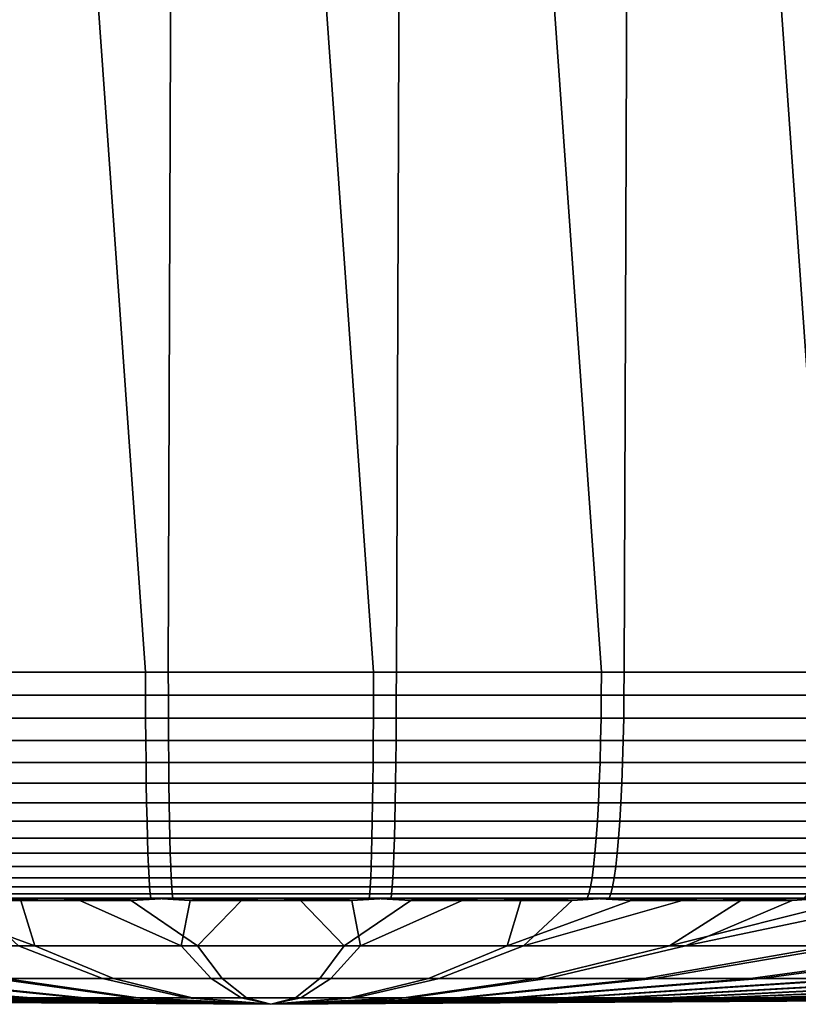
# Model space of a CAD drawing. Header units: metres. Extents: x -240 to 45, y -77 to 27.
# Tile 659 of 1056: x 18.4 to 21.81, y -77.45 to -73.14. Entities that reach past the tile are written whole.
import ezdxf

# ---------------------------------------------------------------- set-up
doc = ezdxf.new("R2010")
doc.units = ezdxf.units.M
doc.layers.add('solid_102011X2', color=7, linetype='CONTINUOUS')

msp = doc.modelspace()

# ---------------------------------------------------------------- linework, layer by layer
at = {"layer": 'solid_102011X2'}
for points in [[(16.972519, -62.099998, 121.439651), (17.955675, -75.997673, 121.540291), (18.951536, -75.997673, 121.592476), (17.965576, -62.099998, 121.541054)], [(17.965576, -62.099998, 121.541054), (18.951536, -75.997673, 121.592476), (19.948761, -75.997673, 121.594963), (18.962456, -62.099998, 121.592773)], [(18.05513, -75.997673, 81.65226), (18.104658, -62.099998, 81.648735), (19.101873, -62.099998, 81.603966), (19.051239, -75.997673, 81.605034)], [(18.962456, -62.099998, 121.592773), (19.948761, -75.997673, 121.594963), (20.94487, -75.997673, 121.547737), (19.960674, -62.099998, 121.594696)], [(19.051239, -75.997673, 81.605034), (19.101873, -62.099998, 81.603966), (20.10008, -62.099998, 81.609001), (20.048464, -75.997673, 81.607521)], [(19.960674, -62.099998, 121.594696), (20.94487, -75.997673, 121.547737), (21.937387, -75.997673, 121.45092), (20.957747, -62.099998, 121.546806)], [(20.048464, -75.997673, 81.607521), (20.10008, -62.099998, 81.609001), (21.096794, -62.099998, 81.663849), (21.044325, -75.997673, 81.659714)], [(20.957747, -62.099998, 121.546806), (21.937387, -75.997673, 121.45092), (22.923843, -75.997673, 121.304756), (21.951185, -62.099998, 121.449226)], [(21.044325, -75.997673, 81.659714), (21.096794, -62.099998, 81.663849), (22.089529, -62.099998, 81.768349), (22.036346, -75.997673, 81.761475)], [(17.956062, -76.097733, 121.535286), (18.951674, -76.097733, 121.587463), (18.951536, -75.997673, 121.592476), (17.955675, -75.997673, 121.540291)], [(19.051352, -76.097733, 81.610054), (18.055492, -76.097733, 81.657265), (18.05513, -75.997673, 81.65226), (19.051239, -75.997673, 81.605034)], [(18.951674, -76.097733, 121.587463), (19.948648, -76.097733, 121.589951), (19.948761, -75.997673, 121.594963), (18.951536, -75.997673, 121.592476)], [(20.048326, -76.097733, 81.612541), (19.051352, -76.097733, 81.610054), (19.051239, -75.997673, 81.605034), (20.048464, -75.997673, 81.607521)], [(19.948648, -76.097733, 121.589951), (20.944508, -76.097733, 121.542732), (20.94487, -75.997673, 121.547737), (19.948761, -75.997673, 121.594963)], [(21.043938, -76.097733, 81.664719), (20.048326, -76.097733, 81.612541), (20.048464, -75.997673, 81.607521), (21.044325, -75.997673, 81.659714)], [(20.944508, -76.097733, 121.542732), (21.936775, -76.097733, 121.445946), (21.937387, -75.997673, 121.45092), (20.94487, -75.997673, 121.547737)], [(22.035709, -76.097733, 81.766457), (21.043938, -76.097733, 81.664719), (21.044325, -75.997673, 81.659714), (22.036346, -75.997673, 81.761475)], [(18.951674, -76.097733, 121.587463), (17.956062, -76.097733, 121.535286), (17.957243, -76.198174, 121.520042), (18.952093, -76.198174, 121.572182)], [(18.055492, -76.097733, 81.657265), (19.051352, -76.097733, 81.610054), (19.051695, -76.198174, 81.625336), (18.056597, -76.198174, 81.672516)], [(19.948648, -76.097733, 121.589951), (18.951674, -76.097733, 121.587463), (18.952093, -76.198174, 121.572182), (19.948305, -76.198174, 121.574661)], [(19.051352, -76.097733, 81.610054), (20.048326, -76.097733, 81.612541), (20.047907, -76.198174, 81.627823), (19.051695, -76.198174, 81.625336)], [(20.944508, -76.097733, 121.542732), (19.948648, -76.097733, 121.589951), (19.948305, -76.198174, 121.574661), (20.943403, -76.198174, 121.527489)], [(20.048326, -76.097733, 81.612541), (21.043938, -76.097733, 81.664719), (21.042757, -76.198174, 81.679962), (20.047907, -76.198174, 81.627823)], [(21.936775, -76.097733, 121.445946), (20.944508, -76.097733, 121.542732), (20.943403, -76.198174, 121.527489), (21.934912, -76.198174, 121.430771)], [(21.043938, -76.097733, 81.664719), (22.035709, -76.097733, 81.766457), (22.033772, -76.198174, 81.781624), (21.042757, -76.198174, 81.679962)], [(18.952093, -76.198174, 121.572182), (17.957243, -76.198174, 121.520042), (17.959206, -76.296555, 121.494713), (18.952789, -76.296555, 121.546791)], [(18.056597, -76.198174, 81.672516), (19.051695, -76.198174, 81.625336), (19.052265, -76.296555, 81.650734), (18.058432, -76.296555, 81.697845)], [(19.948305, -76.198174, 121.574661), (18.952093, -76.198174, 121.572182), (18.952789, -76.296555, 121.546791), (19.947735, -76.296555, 121.549271)], [(19.051695, -76.198174, 81.625336), (20.047907, -76.198174, 81.627823), (20.047211, -76.296555, 81.653214), (19.052265, -76.296555, 81.650734)], [(20.943403, -76.198174, 121.527489), (19.948305, -76.198174, 121.574661), (19.947735, -76.296555, 121.549271), (20.941568, -76.296555, 121.502151)], [(20.047907, -76.198174, 81.627823), (21.042757, -76.198174, 81.679962), (21.040794, -76.296555, 81.705284), (20.047211, -76.296555, 81.653214)], [(21.934912, -76.198174, 121.430771), (20.943403, -76.198174, 121.527489), (20.941568, -76.296555, 121.502151), (21.931816, -76.296555, 121.405556)], [(21.042757, -76.198174, 81.679962), (22.033772, -76.198174, 81.781624), (22.03055, -76.296555, 81.806816), (21.040794, -76.296555, 81.705284)], [(18.952789, -76.296555, 121.546791), (17.959206, -76.296555, 121.494713), (17.961927, -76.391838, 121.459572), (18.953756, -76.391838, 121.511551)], [(18.058432, -76.296555, 81.697845), (19.052265, -76.296555, 81.650734), (19.053055, -76.391838, 81.685974), (18.060978, -76.391838, 81.733009)], [(19.947735, -76.296555, 121.549271), (18.952789, -76.296555, 121.546791), (18.953756, -76.391838, 121.511551), (19.946945, -76.391838, 121.514023)], [(19.052265, -76.296555, 81.650734), (20.047211, -76.296555, 81.653214), (20.046244, -76.391838, 81.688454), (19.053055, -76.391838, 81.685974)], [(20.941568, -76.296555, 121.502151), (19.947735, -76.296555, 121.549271), (19.946945, -76.391838, 121.514023), (20.939022, -76.391838, 121.466988)], [(20.047211, -76.296555, 81.653214), (21.040794, -76.296555, 81.705284), (21.038073, -76.391838, 81.740433), (20.046244, -76.391838, 81.688454)], [(21.931816, -76.296555, 121.405556), (20.941568, -76.296555, 121.502151), (20.939022, -76.391838, 121.466988), (21.927521, -76.391838, 121.370567)], [(21.040794, -76.296555, 81.705284), (22.03055, -76.296555, 81.806816), (22.026079, -76.391838, 81.841782), (21.038073, -76.391838, 81.740433)], [(18.953756, -76.391838, 121.511551), (17.961927, -76.391838, 121.459572), (17.965382, -76.483063, 121.414963), (18.954985, -76.483063, 121.466827)], [(18.060978, -76.391838, 81.733009), (19.053055, -76.391838, 81.685974), (19.05406, -76.483063, 81.730705), (18.064211, -76.483063, 81.777634)], [(19.946945, -76.391838, 121.514023), (18.953756, -76.391838, 121.511551), (18.954985, -76.483063, 121.466827), (19.94594, -76.483063, 121.469299)], [(19.053055, -76.391838, 81.685974), (20.046244, -76.391838, 81.688454), (20.045015, -76.483063, 81.733177), (19.05406, -76.483063, 81.730705)], [(20.939022, -76.391838, 121.466988), (19.946945, -76.391838, 121.514023), (19.94594, -76.483063, 121.469299), (20.935789, -76.483063, 121.422371)], [(20.046244, -76.391838, 81.688454), (21.038073, -76.391838, 81.740433), (21.034618, -76.483063, 81.785034), (20.045015, -76.483063, 81.733177)], [(21.927521, -76.391838, 121.370567), (20.939022, -76.391838, 121.466988), (20.935789, -76.483063, 121.422371), (21.922068, -76.483063, 121.326157)], [(21.038073, -76.391838, 81.740433), (22.026079, -76.391838, 81.841782), (22.020405, -76.483063, 81.886162), (21.034618, -76.483063, 81.785034)], [(18.954985, -76.483063, 121.466827), (17.965382, -76.483063, 121.414963), (17.969534, -76.569275, 121.361359), (18.956459, -76.569275, 121.413078)], [(18.064211, -76.483063, 81.777634), (19.05406, -76.483063, 81.730705), (19.055265, -76.569275, 81.784454), (18.068094, -76.569275, 81.831253)], [(19.94594, -76.483063, 121.469299), (18.954985, -76.483063, 121.466827), (18.956459, -76.569275, 121.413078), (19.944735, -76.569275, 121.415543)], [(19.05406, -76.483063, 81.730705), (20.045015, -76.483063, 81.733177), (20.043541, -76.569275, 81.786919), (19.055265, -76.569275, 81.784454)], [(20.935789, -76.483063, 121.422371), (19.94594, -76.483063, 121.469299), (19.944735, -76.569275, 121.415543), (20.931906, -76.569275, 121.368744)], [(20.045015, -76.483063, 81.733177), (21.034618, -76.483063, 81.785034), (21.030466, -76.569275, 81.838646), (20.043541, -76.569275, 81.786919)], [(21.922068, -76.483063, 121.326157), (20.935789, -76.483063, 121.422371), (20.931906, -76.569275, 121.368744), (21.915516, -76.569275, 121.272797)], [(21.034618, -76.483063, 81.785034), (22.020405, -76.483063, 81.886162), (22.013586, -76.569275, 81.939491), (21.030466, -76.569275, 81.838646)], [(18.956459, -76.569275, 121.413078), (17.969534, -76.569275, 121.361359), (17.974339, -76.649582, 121.299309), (18.958164, -76.649582, 121.350868)], [(18.068094, -76.569275, 81.831253), (19.055265, -76.569275, 81.784454), (19.056662, -76.649582, 81.846672), (18.072592, -76.649582, 81.893326)], [(19.944735, -76.569275, 121.415543), (18.956459, -76.569275, 121.413078), (18.958164, -76.649582, 121.350868), (19.943338, -76.649582, 121.353325)], [(19.055265, -76.569275, 81.784454), (20.043541, -76.569275, 81.786919), (20.041836, -76.649582, 81.849129), (19.056662, -76.649582, 81.846672)], [(20.931906, -76.569275, 121.368744), (19.944735, -76.569275, 121.415543), (19.943338, -76.649582, 121.353325), (20.927408, -76.649582, 121.306671)], [(20.043541, -76.569275, 81.786919), (21.030466, -76.569275, 81.838646), (21.025661, -76.649582, 81.900696), (20.041836, -76.649582, 81.849129)], [(21.915516, -76.569275, 121.272797), (20.931906, -76.569275, 121.368744), (20.927408, -76.649582, 121.306671), (21.90793, -76.649582, 121.211021)], [(21.030466, -76.569275, 81.838646), (22.013586, -76.569275, 81.939491), (22.005693, -76.649582, 82.001228), (21.025661, -76.649582, 81.900696)], [(18.958164, -76.649582, 121.350868), (17.974339, -76.649582, 121.299309), (17.97975, -76.72316, 121.229454), (18.960087, -76.72316, 121.28083)], [(18.072592, -76.649582, 81.893326), (19.056662, -76.649582, 81.846672), (19.058233, -76.72316, 81.916725), (18.077652, -76.72316, 81.963211)], [(19.943338, -76.649582, 121.353325), (18.958164, -76.649582, 121.350868), (18.960087, -76.72316, 121.28083), (19.941767, -76.72316, 121.283279)], [(19.056662, -76.649582, 81.846672), (20.041836, -76.649582, 81.849129), (20.039913, -76.72316, 81.919167), (19.058233, -76.72316, 81.916725)], [(20.927408, -76.649582, 121.306671), (19.943338, -76.649582, 121.353325), (19.941767, -76.72316, 121.283279), (20.922348, -76.72316, 121.236794)], [(20.041836, -76.649582, 81.849129), (21.025661, -76.649582, 81.900696), (21.02025, -76.72316, 81.970543), (20.039913, -76.72316, 81.919167)], [(21.90793, -76.649582, 121.211021), (20.927408, -76.649582, 121.306671), (20.922348, -76.72316, 121.236794), (21.899393, -76.72316, 121.141479)], [(21.025661, -76.649582, 81.900696), (22.005693, -76.649582, 82.001228), (21.996809, -76.72316, 82.070724), (21.02025, -76.72316, 81.970543)], [(18.960087, -76.72316, 121.28083), (17.97975, -76.72316, 121.229454), (17.985708, -76.789253, 121.152519), (18.962202, -76.789253, 121.20369)], [(18.077652, -76.72316, 81.963211), (19.058233, -76.72316, 81.916725), (19.059965, -76.789253, 81.993874), (18.083227, -76.789253, 82.040176)], [(19.941767, -76.72316, 121.283279), (18.960087, -76.72316, 121.28083), (18.962202, -76.789253, 121.20369), (19.940035, -76.789253, 121.206131)], [(19.058233, -76.72316, 81.916725), (20.039913, -76.72316, 81.919167), (20.037798, -76.789253, 81.996307), (19.059965, -76.789253, 81.993874)], [(20.922348, -76.72316, 121.236794), (19.941767, -76.72316, 121.283279), (19.940035, -76.789253, 121.206131), (20.916773, -76.789253, 121.159821)], [(20.039913, -76.72316, 81.919167), (21.02025, -76.72316, 81.970543), (21.014292, -76.789253, 82.047485), (20.037798, -76.789253, 81.996307)], [(21.899393, -76.72316, 121.141479), (20.922348, -76.72316, 121.236794), (20.916773, -76.789253, 121.159821), (21.889988, -76.789253, 121.064888)], [(21.02025, -76.72316, 81.970543), (21.996809, -76.72316, 82.070724), (21.987022, -76.789253, 82.14727), (21.014292, -76.789253, 82.047485)], [(18.962202, -76.789253, 121.20369), (17.985708, -76.789253, 121.152519), (17.992153, -76.847176, 121.06929), (18.964491, -76.847176, 121.120247)], [(18.083227, -76.789253, 82.040176), (19.059965, -76.789253, 81.993874), (19.061838, -76.847176, 82.077324), (18.089258, -76.847176, 82.123436)], [(19.940035, -76.789253, 121.206131), (18.962202, -76.789253, 121.20369), (18.964491, -76.847176, 121.120247), (19.938162, -76.847176, 121.122673)], [(19.059965, -76.789253, 81.993874), (20.037798, -76.789253, 81.996307), (20.035509, -76.847176, 82.07975), (19.061838, -76.847176, 82.077324)], [(20.916773, -76.789253, 121.159821), (19.940035, -76.789253, 121.206131), (19.938162, -76.847176, 121.122673), (20.910742, -76.847176, 121.076569)], [(20.037798, -76.789253, 81.996307), (21.014292, -76.789253, 82.047485), (21.007847, -76.847176, 82.130707), (20.035509, -76.847176, 82.07975)], [(21.889988, -76.789253, 121.064888), (20.916773, -76.789253, 121.159821), (20.910742, -76.847176, 121.076569), (21.879814, -76.847176, 120.982033)], [(21.014292, -76.789253, 82.047485), (21.987022, -76.789253, 82.14727), (21.976437, -76.847176, 82.230072), (21.007847, -76.847176, 82.130707)], [(18.964491, -76.847176, 121.120247), (17.992153, -76.847176, 121.06929), (17.99902, -76.896324, 120.980629), (18.96693, -76.896324, 121.031357)], [(18.089258, -76.847176, 82.123436), (19.061838, -76.847176, 82.077324), (19.063833, -76.896324, 82.166222), (18.095682, -76.896324, 82.21212)], [(19.938162, -76.847176, 121.122673), (18.964491, -76.847176, 121.120247), (18.96693, -76.896324, 121.031357), (19.936167, -76.896324, 121.033775)], [(19.061838, -76.847176, 82.077324), (20.035509, -76.847176, 82.07975), (20.03307, -76.896324, 82.16864), (19.063833, -76.896324, 82.166222)], [(20.910742, -76.847176, 121.076569), (19.938162, -76.847176, 121.122673), (19.936167, -76.896324, 121.033775), (20.904318, -76.896324, 120.987877)], [(20.035509, -76.847176, 82.07975), (21.007847, -76.847176, 82.130707), (21.00098, -76.896324, 82.219368), (20.03307, -76.896324, 82.16864)], [(21.879814, -76.847176, 120.982033), (20.910742, -76.847176, 121.076569), (20.904318, -76.896324, 120.987877), (21.868979, -76.896324, 120.893776)], [(21.007847, -76.847176, 82.130707), (21.976437, -76.847176, 82.230072), (21.96516, -76.896324, 82.318275), (21.00098, -76.896324, 82.219368)], [(18.96693, -76.896324, 121.031357), (17.99902, -76.896324, 120.980629), (18.006235, -76.936195, 120.887459), (18.969492, -76.936195, 120.937943)], [(18.095682, -76.896324, 82.21212), (19.063833, -76.896324, 82.166222), (19.065931, -76.936195, 82.259651), (18.102434, -76.936195, 82.305328)], [(19.936167, -76.896324, 121.033775), (18.96693, -76.896324, 121.031357), (18.969492, -76.936195, 120.937943), (19.934069, -76.936195, 120.940346)], [(19.063833, -76.896324, 82.166222), (20.03307, -76.896324, 82.16864), (20.030508, -76.936195, 82.262054), (19.065931, -76.936195, 82.259651)], [(20.904318, -76.896324, 120.987877), (19.936167, -76.896324, 121.033775), (19.934069, -76.936195, 120.940346), (20.897566, -76.936195, 120.894669)], [(20.03307, -76.896324, 82.16864), (21.00098, -76.896324, 82.219368), (20.993765, -76.936195, 82.312538), (20.030508, -76.936195, 82.262054)], [(21.868979, -76.896324, 120.893776), (20.904318, -76.896324, 120.987877), (20.897566, -76.936195, 120.894669), (21.85759, -76.936195, 120.801025)], [(21.00098, -76.896324, 82.219368), (21.96516, -76.896324, 82.318275), (21.953308, -76.936195, 82.410973), (20.993765, -76.936195, 82.312538)], [(18.969492, -76.936195, 120.937943), (18.006235, -76.936195, 120.887459), (18.013727, -76.966385, 120.790733), (18.972153, -76.966385, 120.840965)], [(18.972153, -76.966385, 120.840965), (18.013727, -76.966385, 120.790733), (18.021416, -76.986565, 120.69146), (18.974884, -76.986565, 120.741425)], [(18.102434, -76.936195, 82.305328), (19.065931, -76.936195, 82.259651), (19.068108, -76.966385, 82.356644), (18.109442, -76.966385, 82.402092)], [(18.109442, -76.966385, 82.402092), (19.068108, -76.966385, 82.356644), (19.070341, -76.986565, 82.456192), (18.116636, -76.986565, 82.501404)], [(19.934069, -76.936195, 120.940346), (18.969492, -76.936195, 120.937943), (18.972153, -76.966385, 120.840965), (19.931892, -76.966385, 120.843361)], [(19.931892, -76.966385, 120.843361), (18.972153, -76.966385, 120.840965), (18.974884, -76.986565, 120.741425), (19.929659, -76.986565, 120.743805)], [(19.065931, -76.936195, 82.259651), (20.030508, -76.936195, 82.262054), (20.027847, -76.966385, 82.359032), (19.068108, -76.966385, 82.356644)], [(19.068108, -76.966385, 82.356644), (20.027847, -76.966385, 82.359032), (20.025116, -76.986565, 82.458572), (19.070341, -76.986565, 82.456192)], [(20.890558, -76.966385, 120.797913), (19.931892, -76.966385, 120.843361), (19.929659, -76.986565, 120.743805), (20.883364, -76.986565, 120.698593)], [(20.897566, -76.936195, 120.894669), (19.934069, -76.936195, 120.940346), (19.931892, -76.966385, 120.843361), (20.890558, -76.966385, 120.797913)], [(20.027847, -76.966385, 82.359032), (20.986273, -76.966385, 82.409264), (20.978584, -76.986565, 82.508545), (20.025116, -76.986565, 82.458572)], [(20.030508, -76.936195, 82.262054), (20.993765, -76.936195, 82.312538), (20.986273, -76.966385, 82.409264), (20.027847, -76.966385, 82.359032)], [(21.845766, -76.966385, 120.704735), (20.890558, -76.966385, 120.797913), (20.883364, -76.986565, 120.698593), (21.833632, -76.986565, 120.605896)], [(21.85759, -76.936195, 120.801025), (20.897566, -76.936195, 120.894669), (20.890558, -76.966385, 120.797913), (21.845766, -76.966385, 120.704735)], [(20.986273, -76.966385, 82.409264), (21.941006, -76.966385, 82.507202), (21.928377, -76.986565, 82.605972), (20.978584, -76.986565, 82.508545)], [(20.993765, -76.936195, 82.312538), (21.953308, -76.936195, 82.410973), (21.941006, -76.966385, 82.507202), (20.986273, -76.966385, 82.409264)], [(17.445002, -76.996544, 82.663559), (17.925373, -76.996544, 82.617577), (18.467091, -77.194702, 87.33976), (17.757561, -77.194702, 87.408974)], [(18.116636, -76.986565, 82.501404), (18.406754, -76.996544, 82.583778), (18.467091, -77.194702, 87.33976), (17.925373, -76.996544, 82.617577)], [(18.021416, -76.986565, 120.69146), (18.182003, -76.996544, 120.601967), (18.663797, -76.996544, 120.629257)], [(18.974884, -76.986565, 120.741425), (18.021416, -76.986565, 120.69146), (18.663797, -76.996544, 120.629257)], [(18.116636, -76.986565, 82.501404), (19.070341, -76.986565, 82.456192), (18.406754, -76.996544, 82.583778)], [(18.663797, -76.996544, 120.629257), (18.182003, -76.996544, 120.601967), (18.395994, -77.194702, 115.854912), (19.107914, -77.194702, 115.89222)], [(19.070341, -76.986565, 82.456192), (18.888838, -76.996544, 82.562187), (18.406754, -76.996544, 82.583778)], [(18.406754, -76.996544, 82.583778), (18.888838, -76.996544, 82.562187), (19.17919, -77.194702, 87.306), (18.467091, -77.194702, 87.33976)], [(18.974884, -76.986565, 120.741425), (18.663797, -76.996544, 120.629257), (19.107914, -77.194702, 115.89222), (19.14613, -76.996544, 120.644333)], [(19.070341, -76.986565, 82.456192), (19.371313, -76.996544, 82.552818), (19.17919, -77.194702, 87.306), (18.888838, -76.996544, 82.562187)], [(18.974884, -76.986565, 120.741425), (19.14613, -76.996544, 120.644333), (19.628687, -76.996544, 120.647186)], [(19.929659, -76.986565, 120.743805), (18.974884, -76.986565, 120.741425), (19.628687, -76.996544, 120.647186)], [(19.070341, -76.986565, 82.456192), (20.025116, -76.986565, 82.458572), (19.371313, -76.996544, 82.552818)], [(19.628687, -76.996544, 120.647186), (19.14613, -76.996544, 120.644333), (19.107914, -77.194702, 115.89222), (19.82081, -77.194702, 115.893997)], [(19.371313, -76.996544, 82.552818), (19.85387, -76.996544, 82.555672), (19.892086, -77.194702, 87.307777), (19.17919, -77.194702, 87.306)], [(20.025116, -76.986565, 82.458572), (19.85387, -76.996544, 82.555672), (19.371313, -76.996544, 82.552818)], [(19.929659, -76.986565, 120.743805), (19.628687, -76.996544, 120.647186), (19.82081, -77.194702, 115.893997), (20.111162, -76.996544, 120.63781)], [(20.593246, -76.996544, 120.616219), (20.111162, -76.996544, 120.63781), (19.82081, -77.194702, 115.893997), (20.532909, -77.194702, 115.860237)], [(20.025116, -76.986565, 82.458572), (20.336203, -76.996544, 82.570747), (19.892086, -77.194702, 87.307777), (19.85387, -76.996544, 82.555672)], [(20.336203, -76.996544, 82.570747), (20.817997, -76.996544, 82.598038), (20.604006, -77.194702, 87.345085), (19.892086, -77.194702, 87.307777)], [(19.929659, -76.986565, 120.743805), (20.111162, -76.996544, 120.63781), (20.593246, -76.996544, 120.616219)], [(20.883364, -76.986565, 120.698593), (19.929659, -76.986565, 120.743805), (20.593246, -76.996544, 120.616219)], [(20.025116, -76.986565, 82.458572), (20.978584, -76.986565, 82.508545), (20.336203, -76.996544, 82.570747)], [(20.978584, -76.986565, 82.508545), (20.817997, -76.996544, 82.598038), (20.336203, -76.996544, 82.570747)], [(20.883364, -76.986565, 120.698593), (20.593246, -76.996544, 120.616219), (20.532909, -77.194702, 115.860237), (21.074627, -76.996544, 120.58242)], [(21.554998, -76.996544, 120.536438), (21.074627, -76.996544, 120.58242), (20.532909, -77.194702, 115.860237), (21.242439, -77.194702, 115.791031)], [(20.978584, -76.986565, 82.508545), (21.298944, -76.996544, 82.63752), (20.604006, -77.194702, 87.345085), (20.817997, -76.996544, 82.598038)], [(21.298944, -76.996544, 82.63752), (21.778738, -76.996544, 82.689178), (21.313183, -77.194702, 87.417839), (20.604006, -77.194702, 87.345085)], [(20.883364, -76.986565, 120.698593), (21.074627, -76.996544, 120.58242), (21.554998, -76.996544, 120.536438)], [(21.833632, -76.986565, 120.605896), (20.883364, -76.986565, 120.698593), (21.554998, -76.996544, 120.536438)], [(20.978584, -76.986565, 82.508545), (21.928377, -76.986565, 82.605972), (21.298944, -76.996544, 82.63752)], [(21.833632, -76.986565, 120.605896), (21.554998, -76.996544, 120.536438), (21.242439, -77.194702, 115.791031), (22.03405, -76.996544, 120.478302)], [(22.511477, -76.996544, 120.408051), (22.03405, -76.996544, 120.478302), (21.242439, -77.194702, 115.791031), (21.947638, -77.194702, 115.686531)], [(21.928377, -76.986565, 82.605972), (21.778738, -76.996544, 82.689178), (21.298944, -76.996544, 82.63752)], [(21.928377, -76.986565, 82.605972), (22.257071, -76.996544, 82.752975), (21.313183, -77.194702, 87.417839), (21.778738, -76.996544, 82.689178)], [(22.257071, -76.996544, 82.752975), (22.733631, -76.996544, 82.828865), (22.017851, -77.194702, 87.525848), (21.313183, -77.194702, 87.417839)], [(18.291269, -77.336739, 111.054321), (18.76403, -77.336739, 111.102814), (18.395994, -77.194702, 115.854912), (17.686817, -77.194702, 115.782166)], [(18.811428, -77.336739, 92.093628), (18.33843, -77.336739, 92.139771), (17.757561, -77.194702, 87.408974), (18.467091, -77.194702, 87.33976)], [(18.76403, -77.336739, 111.102814), (19.238623, -77.336739, 111.127693), (19.107914, -77.194702, 115.89222), (18.395994, -77.194702, 115.854912)], [(19.286137, -77.336739, 92.071129), (18.811428, -77.336739, 92.093628), (18.467091, -77.194702, 87.33976), (19.17919, -77.194702, 87.306)], [(19.238623, -77.336739, 111.127693), (19.713863, -77.336739, 111.128876), (19.82081, -77.194702, 115.893997), (19.107914, -77.194702, 115.89222)], [(19.761377, -77.336739, 92.072311), (19.286137, -77.336739, 92.071129), (19.17919, -77.194702, 87.306), (19.892086, -77.194702, 87.307777)], [(19.713863, -77.336739, 111.128876), (20.188572, -77.336739, 111.106369), (20.532909, -77.194702, 115.860237), (19.82081, -77.194702, 115.893997)], [(20.23597, -77.336739, 92.097183), (19.761377, -77.336739, 92.072311), (19.892086, -77.194702, 87.307777), (20.604006, -77.194702, 87.345085)], [(20.188572, -77.336739, 111.106369), (20.66157, -77.336739, 111.060226), (21.242439, -77.194702, 115.791031), (20.532909, -77.194702, 115.860237)], [(20.708731, -77.336739, 92.145683), (20.23597, -77.336739, 92.097183), (20.604006, -77.194702, 87.345085), (21.313183, -77.194702, 87.417839)], [(20.66157, -77.336739, 111.060226), (21.13168, -77.336739, 110.99057), (21.947638, -77.194702, 115.686531), (21.242439, -77.194702, 115.791031)], [(21.178486, -77.336739, 92.217682), (20.708731, -77.336739, 92.145683), (21.313183, -77.194702, 87.417839), (22.017851, -77.194702, 87.525848)], [(21.13168, -77.336739, 110.99057), (21.597733, -77.336739, 110.897568), (22.646751, -77.194702, 115.54702), (21.947638, -77.194702, 115.686531)], [(21.64407, -77.336739, 92.313011), (21.178486, -77.336739, 92.217682), (22.017851, -77.194702, 87.525848), (22.716261, -77.194702, 87.668846)], [(21.597733, -77.336739, 110.897568), (22.058571, -77.336739, 110.781441), (23.338041, -77.194702, 115.372826), (22.646751, -77.194702, 115.54702)], [(22.104322, -77.336739, 92.431427), (21.64407, -77.336739, 92.313011), (22.716261, -77.194702, 87.668846), (23.406673, -77.194702, 87.846481)], [(18.198397, -77.421944, 106.18232), (18.428425, -77.421944, 106.241501), (17.35593, -77.336739, 110.886986), (16.895678, -77.336739, 110.76857)], [(18.451584, -77.421944, 96.953209), (18.221264, -77.421944, 97.011246), (16.941429, -77.336739, 92.418556), (17.402267, -77.336739, 92.302437)], [(18.428425, -77.421944, 106.241501), (18.661116, -77.421944, 106.289146), (17.821514, -77.336739, 110.982315), (17.35593, -77.336739, 110.886986)], [(18.684509, -77.421944, 96.906731), (18.451584, -77.421944, 96.953209), (17.402267, -77.336739, 92.302437), (17.86832, -77.336739, 92.209427)], [(18.661116, -77.421944, 106.289146), (18.895893, -77.421944, 106.325134), (18.291269, -77.336739, 111.054321), (17.821514, -77.336739, 110.982315)], [(18.919464, -77.421944, 96.87191), (18.684509, -77.421944, 96.906731), (17.86832, -77.336739, 92.209427), (18.33843, -77.336739, 92.139771)], [(18.895893, -77.421944, 106.325134), (19.132174, -77.421944, 106.349373), (18.76403, -77.336739, 111.102814), (18.291269, -77.336739, 111.054321)], [(19.155861, -77.421944, 96.848854), (18.919464, -77.421944, 96.87191), (18.33843, -77.336739, 92.139771), (18.811428, -77.336739, 92.093628)], [(19.132174, -77.421944, 106.349373), (19.369368, -77.421944, 106.361801), (19.238623, -77.336739, 111.127693), (18.76403, -77.336739, 111.102814)], [(19.393114, -77.421944, 96.837608), (19.155861, -77.421944, 96.848854), (18.811428, -77.336739, 92.093628), (19.286137, -77.336739, 92.071129)], [(19.369368, -77.421944, 106.361801), (19.606886, -77.421944, 106.362396), (19.713863, -77.336739, 111.128876), (19.238623, -77.336739, 111.127693)], [(19.630632, -77.421944, 96.838196), (19.393114, -77.421944, 96.837608), (19.286137, -77.336739, 92.071129), (19.761377, -77.336739, 92.072311)], [(19.606886, -77.421944, 106.362396), (19.844139, -77.421944, 106.351143), (20.188572, -77.336739, 111.106369), (19.713863, -77.336739, 111.128876)], [(19.867826, -77.421944, 96.850632), (19.630632, -77.421944, 96.838196), (19.761377, -77.336739, 92.072311), (20.23597, -77.336739, 92.097183)], [(19.844139, -77.421944, 106.351143), (20.080536, -77.421944, 106.328087), (20.66157, -77.336739, 111.060226), (20.188572, -77.336739, 111.106369)], [(20.104107, -77.421944, 96.87487), (19.867826, -77.421944, 96.850632), (20.23597, -77.336739, 92.097183), (20.708731, -77.336739, 92.145683)], [(20.080536, -77.421944, 106.328087), (20.315491, -77.421944, 106.293274), (21.13168, -77.336739, 110.99057), (20.66157, -77.336739, 111.060226)], [(20.338884, -77.421944, 96.910851), (20.104107, -77.421944, 96.87487), (20.708731, -77.336739, 92.145683), (21.178486, -77.336739, 92.217682)], [(20.315491, -77.421944, 106.293274), (20.548416, -77.421944, 106.246788), (21.597733, -77.336739, 110.897568), (21.13168, -77.336739, 110.99057)], [(20.571575, -77.421944, 96.958496), (20.338884, -77.421944, 96.910851), (21.178486, -77.336739, 92.217682), (21.64407, -77.336739, 92.313011)], [(20.548416, -77.421944, 106.246788), (20.778736, -77.421944, 106.188751), (22.058571, -77.336739, 110.781441), (21.597733, -77.336739, 110.897568)], [(20.801603, -77.421944, 97.017677), (20.571575, -77.421944, 96.958496), (21.64407, -77.336739, 92.313011), (22.104322, -77.336739, 92.431427)], [(20.778736, -77.421944, 106.188751), (21.005878, -77.421944, 106.119308), (22.513046, -77.336739, 110.642494), (22.058571, -77.336739, 110.781441)], [(21.028395, -77.421944, 97.088257), (20.801603, -77.421944, 97.017677), (22.104322, -77.336739, 92.431427), (22.558102, -77.336739, 92.572639)], [(21.005878, -77.421944, 106.119308), (21.229275, -77.421944, 106.038628), (22.960033, -77.336739, 110.481064), (22.513046, -77.336739, 110.642494)], [(21.251387, -77.421944, 97.170052), (21.028395, -77.421944, 97.088257), (22.558102, -77.336739, 92.572639), (23.004276, -77.336739, 92.736298)], [(21.229275, -77.421944, 106.038628), (21.448372, -77.421944, 105.946915), (23.398417, -77.336739, 110.297562), (22.960033, -77.336739, 110.481064)], [(21.470024, -77.421944, 97.262856), (21.251387, -77.421944, 97.170052), (23.004276, -77.336739, 92.736298), (23.44174, -77.336739, 92.921989)], [(21.448372, -77.421944, 105.946915), (21.662626, -77.421944, 105.844391), (23.827108, -77.336739, 110.09243), (23.398417, -77.336739, 110.297562)], [(21.683765, -77.421944, 97.366447), (21.470024, -77.421944, 97.262856), (23.44174, -77.336739, 92.921989), (23.869402, -77.336739, 93.129257)], [(21.662626, -77.421944, 105.844391), (21.871504, -77.421944, 105.731316), (24.245041, -77.336739, 109.86618), (23.827108, -77.336739, 110.09243)], [(21.892075, -77.421944, 97.48056), (21.683765, -77.421944, 97.366447), (23.869402, -77.336739, 93.129257), (24.286203, -77.336739, 93.357582)], [(19.5, -77.45031, 101.599998), (14.741751, -77.421944, 101.825584), (14.736422, -77.421944, 101.58812)], [(19.5, -77.45031, 101.599998), (14.736422, -77.421944, 101.58812), (14.742934, -77.421944, 101.350693)], [(19.5, -77.45031, 101.599998), (14.75891, -77.421944, 102.062485), (14.741751, -77.421944, 101.825584)], [(19.5, -77.45031, 101.599998), (14.742934, -77.421944, 101.350693), (14.761275, -77.421944, 101.113884)], [(19.5, -77.45031, 101.599998), (14.787856, -77.421944, 102.298233), (14.75891, -77.421944, 102.062485)], [(19.5, -77.45031, 101.599998), (14.761275, -77.421944, 101.113884), (14.791396, -77.421944, 100.878281)], [(19.5, -77.45031, 101.599998), (14.828518, -77.421944, 102.532242), (14.787856, -77.421944, 102.298233)], [(19.5, -77.45031, 101.599998), (14.791396, -77.421944, 100.878281), (14.833224, -77.421944, 100.64447)], [(19.5, -77.45031, 101.599998), (14.880794, -77.421944, 102.763939), (14.828518, -77.421944, 102.532242)], [(19.5, -77.45031, 101.599998), (14.833224, -77.421944, 100.64447), (14.886655, -77.421944, 100.41304)], [(19.5, -77.45031, 101.599998), (14.944552, -77.421944, 102.992737), (14.880794, -77.421944, 102.763939)], [(19.5, -77.45031, 101.599998), (14.886655, -77.421944, 100.41304), (14.951554, -77.421944, 100.184563)], [(19.5, -77.45031, 101.599998), (15.019638, -77.421944, 103.218079), (14.944552, -77.421944, 102.992737)], [(19.5, -77.45031, 101.599998), (14.951554, -77.421944, 100.184563), (15.027762, -77.421944, 99.959602)], [(19.5, -77.45031, 101.599998), (15.105862, -77.421944, 103.439392), (15.019638, -77.421944, 103.218079)], [(19.5, -77.45031, 101.599998), (15.027762, -77.421944, 99.959602), (15.115088, -77.421944, 99.738716)], [(19.5, -77.45031, 101.599998), (15.203011, -77.421944, 103.656136), (15.105862, -77.421944, 103.439392)], [(19.5, -77.45031, 101.599998), (15.115088, -77.421944, 99.738716), (15.213317, -77.421944, 99.522461)], [(19.5, -77.45031, 101.599998), (15.310842, -77.421944, 103.867767), (15.203011, -77.421944, 103.656136)], [(19.5, -77.45031, 101.599998), (15.213317, -77.421944, 99.522461), (15.322203, -77.421944, 99.311371)], [(19.5, -77.45031, 101.599998), (15.429089, -77.421944, 104.073761), (15.310842, -77.421944, 103.867767)], [(19.5, -77.45031, 101.599998), (15.322203, -77.421944, 99.311371), (15.441475, -77.421944, 99.105965)], [(19.5, -77.45031, 101.599998), (15.557456, -77.421944, 104.273605), (15.429089, -77.421944, 104.073761)], [(19.5, -77.45031, 101.599998), (15.441475, -77.421944, 99.105965), (15.570837, -77.421944, 98.906769)], [(19.5, -77.45031, 101.599998), (15.695625, -77.421944, 104.466805), (15.557456, -77.421944, 104.273605)], [(19.5, -77.45031, 101.599998), (15.570837, -77.421944, 98.906769), (15.709968, -77.421944, 98.714264)], [(19.5, -77.45031, 101.599998), (15.843252, -77.421944, 104.65287), (15.695625, -77.421944, 104.466805)], [(19.5, -77.45031, 101.599998), (15.709968, -77.421944, 98.714264), (15.858521, -77.421944, 98.528931)], [(19.5, -77.45031, 101.599998), (15.999971, -77.421944, 104.831352), (15.843252, -77.421944, 104.65287)], [(19.5, -77.45031, 101.599998), (15.858521, -77.421944, 98.528931), (16.016129, -77.421944, 98.351234)], [(19.5, -77.45031, 101.599998), (16.165392, -77.421944, 105.001793), (15.999971, -77.421944, 104.831352)], [(19.5, -77.45031, 101.599998), (16.016129, -77.421944, 98.351234), (16.182396, -77.421944, 98.181618)], [(19.5, -77.45031, 101.599998), (16.339102, -77.421944, 105.16378), (16.165392, -77.421944, 105.001793)], [(19.5, -77.45031, 101.599998), (16.182396, -77.421944, 98.181618), (16.356913, -77.421944, 98.0205)], [(19.5, -77.45031, 101.599998), (16.520672, -77.421944, 105.31691), (16.339102, -77.421944, 105.16378)], [(19.5, -77.45031, 101.599998), (16.356913, -77.421944, 98.0205), (16.539244, -77.421944, 97.868279)], [(19.5, -77.45031, 101.599998), (16.709648, -77.421944, 105.4608), (16.520672, -77.421944, 105.31691)], [(19.5, -77.45031, 101.599998), (16.539244, -77.421944, 97.868279), (16.728935, -77.421944, 97.725334)], [(19.5, -77.45031, 101.599998), (16.905561, -77.421944, 105.595085), (16.709648, -77.421944, 105.4608)], [(19.5, -77.45031, 101.599998), (16.728935, -77.421944, 97.725334), (16.925516, -77.421944, 97.592026)], [(17.107925, -77.421944, 105.719444), (16.905561, -77.421944, 105.595085), (19.5, -77.45031, 101.599998)], [(19.5, -77.45031, 101.599998), (16.925516, -77.421944, 97.592026), (17.128496, -77.421944, 97.468681)], [(17.107925, -77.421944, 105.719444), (19.5, -77.45031, 101.599998), (17.316235, -77.421944, 105.833557)], [(19.5, -77.45031, 101.599998), (17.128496, -77.421944, 97.468681), (17.337374, -77.421944, 97.355606)], [(17.316235, -77.421944, 105.833557), (19.5, -77.45031, 101.599998), (17.529976, -77.421944, 105.937141)], [(19.5, -77.45031, 101.599998), (17.337374, -77.421944, 97.355606), (17.551628, -77.421944, 97.253082)], [(17.529976, -77.421944, 105.937141), (19.5, -77.45031, 101.599998), (17.748613, -77.421944, 106.029953)], [(19.5, -77.45031, 101.599998), (17.551628, -77.421944, 97.253082), (17.770725, -77.421944, 97.161369)], [(17.748613, -77.421944, 106.029953), (19.5, -77.45031, 101.599998), (17.971605, -77.421944, 106.111748)], [(19.5, -77.45031, 101.599998), (17.770725, -77.421944, 97.161369), (17.994122, -77.421944, 97.080688)], [(17.971605, -77.421944, 106.111748), (19.5, -77.45031, 101.599998), (18.198397, -77.421944, 106.18232)], [(19.5, -77.45031, 101.599998), (17.994122, -77.421944, 97.080688), (18.221264, -77.421944, 97.011246)], [(18.198397, -77.421944, 106.18232), (19.5, -77.45031, 101.599998), (18.428425, -77.421944, 106.241501)], [(19.5, -77.45031, 101.599998), (18.221264, -77.421944, 97.011246), (18.451584, -77.421944, 96.953209)], [(18.428425, -77.421944, 106.241501), (19.5, -77.45031, 101.599998), (18.661116, -77.421944, 106.289146)], [(19.5, -77.45031, 101.599998), (18.451584, -77.421944, 96.953209), (18.684509, -77.421944, 96.906731)], [(18.661116, -77.421944, 106.289146), (19.5, -77.45031, 101.599998), (18.895893, -77.421944, 106.325134)], [(19.5, -77.45031, 101.599998), (18.684509, -77.421944, 96.906731), (18.919464, -77.421944, 96.87191)], [(18.895893, -77.421944, 106.325134), (19.5, -77.45031, 101.599998), (19.132174, -77.421944, 106.349373)], [(19.5, -77.45031, 101.599998), (18.919464, -77.421944, 96.87191), (19.155861, -77.421944, 96.848854)], [(19.132174, -77.421944, 106.349373), (19.5, -77.45031, 101.599998), (19.369368, -77.421944, 106.361801)], [(19.5, -77.45031, 101.599998), (19.155861, -77.421944, 96.848854), (19.393114, -77.421944, 96.837608)], [(19.369368, -77.421944, 106.361801), (19.5, -77.45031, 101.599998), (19.606886, -77.421944, 106.362396)], [(19.5, -77.45031, 101.599998), (19.393114, -77.421944, 96.837608), (19.630632, -77.421944, 96.838196)], [(19.5, -77.45031, 101.599998), (19.630632, -77.421944, 96.838196), (19.867826, -77.421944, 96.850632)], [(19.5, -77.45031, 101.599998), (19.867826, -77.421944, 96.850632), (20.104107, -77.421944, 96.87487)], [(19.5, -77.45031, 101.599998), (20.104107, -77.421944, 96.87487), (20.338884, -77.421944, 96.910851)], [(19.5, -77.45031, 101.599998), (20.338884, -77.421944, 96.910851), (20.571575, -77.421944, 96.958496)], [(19.5, -77.45031, 101.599998), (20.571575, -77.421944, 96.958496), (20.801603, -77.421944, 97.017677)], [(19.5, -77.45031, 101.599998), (20.801603, -77.421944, 97.017677), (21.028395, -77.421944, 97.088257)], [(19.5, -77.45031, 101.599998), (21.028395, -77.421944, 97.088257), (21.251387, -77.421944, 97.170052)], [(19.5, -77.45031, 101.599998), (21.251387, -77.421944, 97.170052), (21.470024, -77.421944, 97.262856)], [(19.5, -77.45031, 101.599998), (21.470024, -77.421944, 97.262856), (21.683765, -77.421944, 97.366447)], [(19.5, -77.45031, 101.599998), (21.683765, -77.421944, 97.366447), (21.892075, -77.421944, 97.48056)], [(19.5, -77.45031, 101.599998), (21.892075, -77.421944, 97.48056), (22.094439, -77.421944, 97.604912)], [(22.290352, -77.421944, 97.739204), (19.5, -77.45031, 101.599998), (22.094439, -77.421944, 97.604912)], [(22.479328, -77.421944, 97.883087), (19.5, -77.45031, 101.599998), (22.290352, -77.421944, 97.739204)], [(22.660898, -77.421944, 98.036217), (19.5, -77.45031, 101.599998), (22.479328, -77.421944, 97.883087)], [(22.834608, -77.421944, 98.198204), (19.5, -77.45031, 101.599998), (22.660898, -77.421944, 98.036217)], [(23.000029, -77.421944, 98.368652), (19.5, -77.45031, 101.599998), (22.834608, -77.421944, 98.198204)], [(23.156748, -77.421944, 98.547127), (19.5, -77.45031, 101.599998), (23.000029, -77.421944, 98.368652)], [(23.304375, -77.421944, 98.7332), (19.5, -77.45031, 101.599998), (23.156748, -77.421944, 98.547127)], [(23.442545, -77.421944, 98.926392), (19.5, -77.45031, 101.599998), (23.304375, -77.421944, 98.7332)], [(23.570911, -77.421944, 99.126236), (19.5, -77.45031, 101.599998), (23.442545, -77.421944, 98.926392)], [(23.689157, -77.421944, 99.33223), (19.5, -77.45031, 101.599998), (23.570911, -77.421944, 99.126236)], [(23.796989, -77.421944, 99.543861), (19.5, -77.45031, 101.599998), (23.689157, -77.421944, 99.33223)], [(23.894138, -77.421944, 99.760605), (19.5, -77.45031, 101.599998), (23.796989, -77.421944, 99.543861)], [(23.980362, -77.421944, 99.981918), (19.5, -77.45031, 101.599998), (23.894138, -77.421944, 99.760605)], [(24.055447, -77.421944, 100.20726), (19.5, -77.45031, 101.599998), (23.980362, -77.421944, 99.981918)], [(24.119207, -77.421944, 100.436058), (19.5, -77.45031, 101.599998), (24.055447, -77.421944, 100.20726)], [(24.171482, -77.421944, 100.667755), (19.5, -77.45031, 101.599998), (24.119207, -77.421944, 100.436058)], [(24.212143, -77.421944, 100.901772), (19.5, -77.45031, 101.599998), (24.171482, -77.421944, 100.667755)], [(24.241091, -77.421944, 101.13752), (19.5, -77.45031, 101.599998), (24.212143, -77.421944, 100.901772)], [(24.258249, -77.421944, 101.37442), (19.5, -77.45031, 101.599998), (24.241091, -77.421944, 101.13752)], [(24.263578, -77.421944, 101.611877), (19.5, -77.45031, 101.599998), (24.258249, -77.421944, 101.37442)], [(24.257065, -77.421944, 101.849304), (19.5, -77.45031, 101.599998), (24.263578, -77.421944, 101.611877)], [(24.238726, -77.421944, 102.086121), (19.5, -77.45031, 101.599998), (24.257065, -77.421944, 101.849304)], [(24.208603, -77.421944, 102.321716), (19.5, -77.45031, 101.599998), (24.238726, -77.421944, 102.086121)], [(24.166775, -77.421944, 102.555527), (19.5, -77.45031, 101.599998), (24.208603, -77.421944, 102.321716)], [(24.113346, -77.421944, 102.786957), (19.5, -77.45031, 101.599998), (24.166775, -77.421944, 102.555527)], [(24.048445, -77.421944, 103.015442), (19.5, -77.45031, 101.599998), (24.113346, -77.421944, 102.786957)], [(23.972239, -77.421944, 103.240402), (19.5, -77.45031, 101.599998), (24.048445, -77.421944, 103.015442)], [(23.884911, -77.421944, 103.461281), (19.5, -77.45031, 101.599998), (23.972239, -77.421944, 103.240402)], [(23.786682, -77.421944, 103.677544), (19.5, -77.45031, 101.599998), (23.884911, -77.421944, 103.461281)], [(23.677797, -77.421944, 103.888634), (19.5, -77.45031, 101.599998), (23.786682, -77.421944, 103.677544)], [(23.558525, -77.421944, 104.094032), (19.5, -77.45031, 101.599998), (23.677797, -77.421944, 103.888634)], [(23.429163, -77.421944, 104.293236), (19.5, -77.45031, 101.599998), (23.558525, -77.421944, 104.094032)], [(23.290031, -77.421944, 104.485741), (19.5, -77.45031, 101.599998), (23.429163, -77.421944, 104.293236)], [(23.141479, -77.421944, 104.671066), (19.5, -77.45031, 101.599998), (23.290031, -77.421944, 104.485741)], [(22.983871, -77.421944, 104.848763), (19.5, -77.45031, 101.599998), (23.141479, -77.421944, 104.671066)], [(22.817604, -77.421944, 105.018379), (19.5, -77.45031, 101.599998), (22.983871, -77.421944, 104.848763)], [(22.643087, -77.421944, 105.179504), (19.5, -77.45031, 101.599998), (22.817604, -77.421944, 105.018379)], [(22.460756, -77.421944, 105.331718), (19.5, -77.45031, 101.599998), (22.643087, -77.421944, 105.179504)], [(22.271065, -77.421944, 105.474663), (19.5, -77.45031, 101.599998), (22.460756, -77.421944, 105.331718)], [(22.074484, -77.421944, 105.607971), (19.5, -77.45031, 101.599998), (22.271065, -77.421944, 105.474663)], [(21.871504, -77.421944, 105.731316), (19.5, -77.45031, 101.599998), (22.074484, -77.421944, 105.607971)], [(21.662626, -77.421944, 105.844391), (19.5, -77.45031, 101.599998), (21.871504, -77.421944, 105.731316)], [(21.448372, -77.421944, 105.946915), (19.5, -77.45031, 101.599998), (21.662626, -77.421944, 105.844391)], [(21.229275, -77.421944, 106.038628), (19.5, -77.45031, 101.599998), (21.448372, -77.421944, 105.946915)], [(21.005878, -77.421944, 106.119308), (19.5, -77.45031, 101.599998), (21.229275, -77.421944, 106.038628)], [(20.778736, -77.421944, 106.188751), (19.5, -77.45031, 101.599998), (21.005878, -77.421944, 106.119308)], [(20.548416, -77.421944, 106.246788), (19.5, -77.45031, 101.599998), (20.778736, -77.421944, 106.188751)], [(20.315491, -77.421944, 106.293274), (19.5, -77.45031, 101.599998), (20.548416, -77.421944, 106.246788)], [(20.080536, -77.421944, 106.328087), (19.5, -77.45031, 101.599998), (20.315491, -77.421944, 106.293274)], [(19.844139, -77.421944, 106.351143), (19.5, -77.45031, 101.599998), (20.080536, -77.421944, 106.328087)], [(19.606886, -77.421944, 106.362396), (19.5, -77.45031, 101.599998), (19.844139, -77.421944, 106.351143)]]:
    msp.add_3dface(points, dxfattribs=at)

doc.saveas('drawing.dxf')
